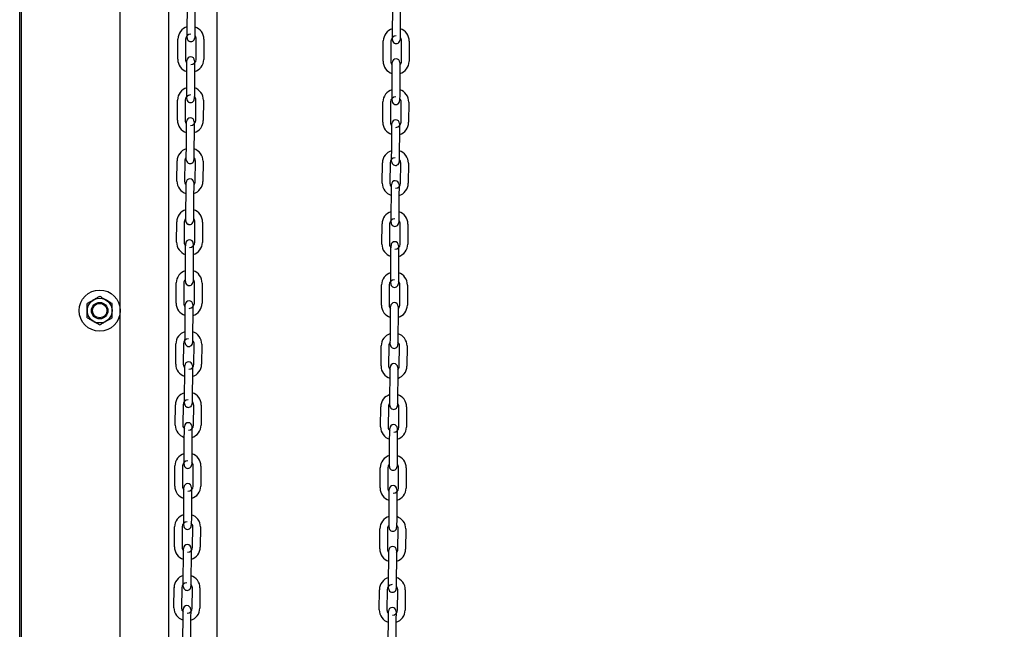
# Model space of a CAD drawing. Header units: inches. Extents: x 170 to 312, y 215 to 248.
# Tile 940 of 981: x 308.559 to 309.578, y 241.378 to 242.008. Entities that reach past the tile are written whole.
import ezdxf

# ---------------------------------------------------------------- set-up
doc = ezdxf.new("R2010")
doc.units = ezdxf.units.IN
doc.header["$LTSCALE"] = 0.25
doc.header["$MEASUREMENT"] = 0
doc.layers.add('ANNOTATIONS', color=1, linetype='Continuous')
doc.layers.add('MOTOR RH', color=7, linetype='Continuous')
doc.styles.add('ARIAL', font='arial.ttf', dxfattribs={"height": 0.09375})
doc.dimstyles.new('STANDARD$0', dxfattribs={"dimtxt": 0.09375, "dimasz": 0.09375, "dimexe": 0.03125, "dimexo": 0.046875, "dimgap": 0.09, "dimtad": 0, "dimtih": 1, "dimtoh": 1, "dimdec": 4, "dimzin": 0, "dimdsep": 46, "dimtxsty": 'ARIAL', "dimcen": 0.09, "dimadec": 0, "dimazin": 0, "dimtfac": 1, "dimtdec": 4, "dimtofl": 0, "dimtmove": 0, "dimatfit": 1, "dimfxl": 1, "dimtolj": 1, "dimtzin": 0, "dimarcsym": 0})

# ---------------------------------------------------------------- blocks, each defined once
blk = doc.blocks.new('*D76')
at = {"layer": 'ANNOTATIONS', "color": 0, "lineweight": -2, "transparency": 16777216}
for p, q in [((308.6062, 244.125), (310.4521, 244.125)), ((310.4209, 244.0313), (310.4209, 242.3317)), ((310.4209, 240.1972), (310.4209, 241.8968)), ((309.6903, 240.1034), (310.4521, 240.1034))]:
    blk.add_line(p, q, dxfattribs=at)
at = {"layer": 'ANNOTATIONS', "color": 0, "transparency": 16777216}
for points in [[(310.4052, 244.0313), (310.4365, 244.0313), (310.4209, 244.125)], [(310.4052, 240.1972), (310.4365, 240.1972), (310.4209, 240.1034)]]:
    blk.add_solid(points, dxfattribs=at)
at = {"layer": 'defpoints', "color": 0, "transparency": 16777216}
for p in [(308.5593, 244.125), (309.6435, 240.1034), (310.4209, 240.1034)]:
    blk.add_point(p, dxfattribs=at)
at = {"layer": 'ANNOTATIONS', "color": 0, "transparency": 16777216, "insert": (310.4209, 242.1142), "char_height": 0.09375, "attachment_point": 5, "style": 'ARIAL'}
blk.add_mtext('\\A1;OPENING\\PHEIGHT', dxfattribs=at)
blk = doc.blocks.new('*D77')
at = {"layer": 'ANNOTATIONS', "color": 0, "lineweight": -2, "transparency": 16777216}
for p, q in [((308.6062, 244.961), (311.1071, 244.961)), ((311.0759, 244.8673), (311.0759, 242.7497)), ((311.0759, 240.1972), (311.0759, 242.3148)), ((310.6107, 240.1034), (311.1071, 240.1034))]:
    blk.add_line(p, q, dxfattribs=at)
at = {"layer": 'ANNOTATIONS', "color": 0, "transparency": 16777216}
for points in [[(311.0602, 244.8673), (311.0915, 244.8673), (311.0759, 244.961)], [(311.0602, 240.1972), (311.0915, 240.1972), (311.0759, 240.1034)]]:
    blk.add_solid(points, dxfattribs=at)
at = {"layer": 'defpoints', "color": 0, "transparency": 16777216}
for p in [(308.5593, 244.961), (310.5638, 240.1034), (311.0759, 240.1034)]:
    blk.add_point(p, dxfattribs=at)
at = {"layer": 'ANNOTATIONS', "color": 0, "transparency": 16777216, "insert": (311.0759, 242.5322), "char_height": 0.09375, "attachment_point": 5, "style": 'ARIAL'}
blk.add_mtext('\\A1;TOTAL\\PHEIGHT', dxfattribs=at)

msp = doc.modelspace()

# ---------------------------------------------------------------- linework, layer by layer
at = {"layer": 'MOTOR RH'}
for p, q in [((308.55928, 240.10342), (308.55928, 245.60178)), ((308.5611, 240.1061), (308.5611, 244.91339)), ((308.6633, 240.1061), (308.6633, 244.91339)), ((308.71333, 244.63662), (308.71333, 240.10342)), ((308.76336, 240.1061), (308.76336, 244.29598)), ((308.73251, 241.99829), (308.73266, 242.01916)), ((308.74053, 242.0191), (308.74038, 241.99824)), ((308.94486, 241.99633), (308.94501, 242.01719)), ((308.95288, 242.01714), (308.95273, 241.99627)), ((308.72284, 241.96687), (308.72298, 241.98773)), ((308.73086, 241.98768), (308.73071, 241.96681)), ((308.74173, 241.96673), (308.74188, 241.9876)), ((308.74975, 241.98754), (308.74961, 241.96668)), ((308.93519, 241.9649), (308.93533, 241.98576)), ((308.94321, 241.98571), (308.94306, 241.96484)), ((308.95408, 241.96476), (308.95423, 241.98563)), ((308.9621, 241.98557), (308.96196, 241.96471)), ((308.73206, 241.9353), (308.73221, 241.95616)), ((308.74008, 241.95611), (308.73994, 241.93524)), ((308.94441, 241.93333), (308.94456, 241.95419)), ((308.95243, 241.95414), (308.95229, 241.93327)), ((308.72239, 241.90387), (308.72254, 241.92473)), ((308.73041, 241.92468), (308.73026, 241.90381)), ((308.74129, 241.90373), (308.74143, 241.9246)), ((308.74931, 241.92454), (308.74916, 241.90368)), ((308.93474, 241.9019), (308.93489, 241.92277)), ((308.94276, 241.92271), (308.94261, 241.90184)), ((308.94435, 241.92408), (308.94435, 241.9241)), ((308.95364, 241.90177), (308.95378, 241.92263)), ((308.96166, 241.92258), (308.96151, 241.90171)), ((308.73162, 241.8723), (308.73176, 241.89316)), ((308.73964, 241.89311), (308.73949, 241.87224)), ((308.94397, 241.87033), (308.94411, 241.8912)), ((308.95199, 241.89114), (308.95184, 241.87027)), ((308.72194, 241.84087), (308.72209, 241.86173)), ((308.72997, 241.86168), (308.72982, 241.84081)), ((308.74084, 241.84074), (308.74099, 241.8616)), ((308.74886, 241.86154), (308.74871, 241.84068)), ((308.93429, 241.8389), (308.93444, 241.85977)), ((308.9439, 241.86108), (308.9439, 241.8611)), ((308.94232, 241.85971), (308.94217, 241.83885)), ((308.95319, 241.83877), (308.95334, 241.85963)), ((308.96121, 241.85958), (308.96106, 241.83871)), ((308.73117, 241.8093), (308.73132, 241.83016)), ((308.73919, 241.83011), (308.73904, 241.80924)), ((308.94352, 241.80733), (308.94367, 241.8282)), ((308.95154, 241.82814), (308.95139, 241.80728)), ((308.7215, 241.77787), (308.72165, 241.79874)), ((308.72952, 241.79868), (308.72937, 241.77781)), ((308.74039, 241.77774), (308.74054, 241.7986)), ((308.74842, 241.79855), (308.74827, 241.77768)), ((308.93385, 241.7759), (308.934, 241.79677)), ((308.94187, 241.79671), (308.94172, 241.77585)), ((308.95274, 241.77577), (308.95289, 241.79663)), ((308.96077, 241.79658), (308.96062, 241.77571)), ((308.73072, 241.7463), (308.73087, 241.76717)), ((308.73875, 241.76711), (308.7386, 241.74624)), ((308.94307, 241.74433), (308.94322, 241.7652)), ((308.95109, 241.76514), (308.95095, 241.74428)), ((308.72105, 241.71487), (308.7212, 241.73574)), ((308.72907, 241.73568), (308.72893, 241.71482)), ((308.73995, 241.71474), (308.7401, 241.7356)), ((308.74797, 241.73555), (308.74782, 241.71468)), ((308.9334, 241.7129), (308.93355, 241.73377)), ((308.94142, 241.73371), (308.94127, 241.71285)), ((308.9523, 241.71277), (308.95245, 241.73364)), ((308.96032, 241.73358), (308.96017, 241.71271)), ((308.73028, 241.6833), (308.73043, 241.70417)), ((308.7383, 241.70411), (308.73815, 241.68325)), ((308.94263, 241.68133), (308.94278, 241.7022)), ((308.95065, 241.70214), (308.9505, 241.68128)), ((308.72061, 241.65187), (308.72075, 241.67274)), ((308.72863, 241.67268), (308.72848, 241.65182)), ((308.73021, 241.67406), (308.73021, 241.67407)), ((308.7395, 241.65174), (308.73965, 241.67261)), ((308.74752, 241.67255), (308.74738, 241.65168)), ((308.93295, 241.64991), (308.9331, 241.67077)), ((308.94098, 241.67072), (308.94083, 241.64985)), ((308.95185, 241.64977), (308.952, 241.67064)), ((308.95987, 241.67058), (308.95973, 241.64972)), ((308.72983, 241.6203), (308.72998, 241.64117)), ((308.73785, 241.64111), (308.73771, 241.62025)), ((308.94218, 241.61834), (308.94233, 241.6392)), ((308.9502, 241.63915), (308.95005, 241.61828)), ((308.72016, 241.58888), (308.72031, 241.60974)), ((308.72818, 241.60969), (308.72803, 241.58882)), ((308.72977, 241.61106), (308.72977, 241.61108)), ((308.73906, 241.58874), (308.7392, 241.60961)), ((308.74708, 241.60955), (308.74693, 241.58869)), ((308.93251, 241.58691), (308.93266, 241.60777)), ((308.94053, 241.60772), (308.94038, 241.58685)), ((308.95141, 241.58677), (308.95155, 241.60764)), ((308.95943, 241.60758), (308.95928, 241.58672)), ((308.72939, 241.55731), (308.72953, 241.57817)), ((308.73741, 241.57811), (308.73726, 241.55725)), ((308.94173, 241.55534), (308.94188, 241.5762)), ((308.94976, 241.57615), (308.94961, 241.55528)), ((308.71971, 241.52588), (308.71986, 241.54674)), ((308.72774, 241.54669), (308.72759, 241.52582)), ((308.73861, 241.52574), (308.73876, 241.54661)), ((308.74663, 241.54655), (308.74648, 241.52569)), ((308.93206, 241.52391), (308.93221, 241.54477)), ((308.94008, 241.54472), (308.93994, 241.52385)), ((308.95096, 241.52378), (308.95111, 241.54464)), ((308.95898, 241.54459), (308.95883, 241.52372)), ((308.72894, 241.49431), (308.72909, 241.51517)), ((308.73696, 241.51512), (308.73681, 241.49425)), ((308.94129, 241.49234), (308.94144, 241.5132)), ((308.94931, 241.51315), (308.94916, 241.49228)), ((308.71927, 241.4629), (308.71942, 241.48374)), ((308.72729, 241.48369), (308.72714, 241.46282)), ((308.73816, 241.46274), (308.73831, 241.48361)), ((308.74619, 241.48355), (308.74604, 241.46269)), ((308.93162, 241.46091), (308.93176, 241.48178)), ((308.93964, 241.48172), (308.93949, 241.46086)), ((308.95051, 241.46078), (308.95066, 241.48164)), ((308.95854, 241.48159), (308.95839, 241.46072)), ((308.72849, 241.43131), (308.72864, 241.45217)), ((308.73652, 241.45212), (308.73637, 241.43125)), ((308.94084, 241.42934), (308.94099, 241.45021)), ((308.94886, 241.45015), (308.94872, 241.42928)), ((308.71882, 241.40001), (308.71897, 241.42086)), ((308.72684, 241.42069), (308.72669, 241.39982)), ((308.73772, 241.39975), (308.73787, 241.42061)), ((308.74574, 241.42056), (308.74559, 241.39969)), ((308.93117, 241.39791), (308.93132, 241.41878)), ((308.93919, 241.41872), (308.93904, 241.39786)), ((308.94078, 241.4201), (308.94078, 241.42011)), ((308.95007, 241.39778), (308.95022, 241.41864)), ((308.95809, 241.41859), (308.95794, 241.39772)), ((308.72805, 241.36831), (308.7282, 241.38918)), ((308.73607, 241.38912), (308.73592, 241.36825)), ((308.9404, 241.36634), (308.94054, 241.38721)), ((308.94842, 241.38715), (308.94827, 241.36629))]:
    msp.add_line(p, q, dxfattribs=at)
at = {"layer": 'MOTOR RH', "flags": 128}
for points in [[(308.73244, 241.98904), (308.73244, 241.98922), (308.73245, 241.98975), (308.73245, 241.9906), (308.73246, 241.99175), (308.73247, 241.99315), (308.73248, 241.99475), (308.7325, 241.99649), (308.73251, 241.99829)], [(308.74038, 241.99824), (308.74037, 241.99643), (308.74036, 241.9947), (308.74035, 241.9931), (308.74034, 241.9917), (308.74033, 241.99055)], [(308.94479, 241.98707), (308.94479, 241.98725), (308.9448, 241.98778), (308.9448, 241.98863), (308.94481, 241.98978), (308.94482, 241.99119), (308.94483, 241.99279), (308.94484, 241.99452), (308.94486, 241.99633)], [(308.95273, 241.99627), (308.95272, 241.99447), (308.95271, 241.99273), (308.95269, 241.99113), (308.95268, 241.98973), (308.95268, 241.98858)], [(308.73434, 241.98565), (308.73485, 241.98539), (308.73635, 241.98508)], [(308.74033, 241.99138), (308.74033, 241.99055), (308.74032, 241.98969), (308.74032, 241.98916), (308.74032, 241.98899)], [(308.95268, 241.98942), (308.95268, 241.98858), (308.95267, 241.98772), (308.95267, 241.9872), (308.95267, 241.98705)], [(308.95267, 241.9872), (308.95267, 241.98702)], [(308.73221, 241.95616), (308.73222, 241.95797), (308.73223, 241.9597), (308.73225, 241.9613), (308.73226, 241.9627), (308.73226, 241.96385)], [(308.73226, 241.96302), (308.73226, 241.96385), (308.73227, 241.96471), (308.73227, 241.96524), (308.73228, 241.96541)], [(308.73227, 241.96524), (308.73228, 241.96541)], [(308.74015, 241.96536), (308.74015, 241.96518), (308.74014, 241.96465), (308.74014, 241.9638), (308.74013, 241.96265), (308.74012, 241.96125), (308.74011, 241.95965), (308.7401, 241.95791), (308.74008, 241.95611)], [(308.94456, 241.95419), (308.94457, 241.956), (308.94458, 241.95773), (308.9446, 241.95933), (308.94461, 241.96074), (308.94461, 241.96189)], [(308.94461, 241.96105), (308.94461, 241.96189), (308.94462, 241.96274), (308.94462, 241.96327), (308.94462, 241.96345)], [(308.95249, 241.96183), (308.95248, 241.96068), (308.95247, 241.95928), (308.95246, 241.95768), (308.95245, 241.95594), (308.95243, 241.95414)], [(308.9525, 241.96339), (308.9525, 241.96321), (308.95249, 241.96269), (308.95249, 241.96183), (308.95248, 241.961)], [(308.732, 241.92604), (308.732, 241.92622), (308.732, 241.92675), (308.73201, 241.9276), (308.73202, 241.92875), (308.73203, 241.93016), (308.73204, 241.93176), (308.73205, 241.93349), (308.73206, 241.9353)], [(308.73994, 241.93524), (308.73992, 241.93343), (308.73991, 241.9317), (308.7399, 241.9301), (308.73989, 241.9287), (308.73988, 241.92755)], [(308.94435, 241.92408), (308.94435, 241.92425), (308.94435, 241.92478), (308.94436, 241.92564), (308.94436, 241.92679), (308.94437, 241.92819), (308.94439, 241.92979), (308.9444, 241.93152), (308.94441, 241.93333)], [(308.95229, 241.93327), (308.95227, 241.93147), (308.95226, 241.92973), (308.95225, 241.92813), (308.95224, 241.92673), (308.95223, 241.92558)], [(308.73389, 241.92265), (308.7344, 241.92239), (308.73591, 241.92208)], [(308.73989, 241.92839), (308.73988, 241.92755), (308.73987, 241.92669), (308.73987, 241.92617), (308.73987, 241.92599)], [(308.95224, 241.92642), (308.95223, 241.92558), (308.95222, 241.92472), (308.95222, 241.9242), (308.95222, 241.92405)], [(308.95222, 241.9242), (308.95222, 241.92402)], [(308.73176, 241.89316), (308.73178, 241.89497), (308.73179, 241.8967), (308.7318, 241.8983), (308.73181, 241.89971), (308.73182, 241.90086)], [(308.73181, 241.90002), (308.73182, 241.90086), (308.73182, 241.90171), (308.73183, 241.90224), (308.73183, 241.90241)], [(308.7397, 241.90236), (308.7397, 241.90218), (308.7397, 241.90165), (308.73969, 241.9008), (308.73968, 241.89965), (308.73967, 241.89825), (308.73966, 241.89665), (308.73965, 241.89491), (308.73964, 241.89311)], [(308.94411, 241.8912), (308.94413, 241.893), (308.94414, 241.89474), (308.94415, 241.89634), (308.94416, 241.89774), (308.94417, 241.89889)], [(308.94416, 241.89806), (308.94417, 241.89889), (308.94417, 241.89974), (308.94418, 241.90027), (308.94418, 241.90045)], [(308.95205, 241.90039), (308.95205, 241.90021), (308.95205, 241.89969), (308.95204, 241.89883), (308.95203, 241.89768), (308.95202, 241.89628), (308.95201, 241.89468), (308.952, 241.89294), (308.95199, 241.89114)], [(308.73156, 241.8646), (308.73157, 241.86576), (308.73158, 241.86716), (308.73159, 241.86876), (308.7316, 241.87049), (308.73162, 241.8723)], [(308.73949, 241.87224), (308.73948, 241.87044), (308.73946, 241.8687), (308.73945, 241.8671), (308.73944, 241.8657), (308.73943, 241.86455)], [(308.9439, 241.86108), (308.9439, 241.86126), (308.9439, 241.86178), (308.94391, 241.86264), (308.94392, 241.86379), (308.94393, 241.86519), (308.94394, 241.86679), (308.94395, 241.86852), (308.94397, 241.87033)], [(308.95184, 241.87027), (308.95183, 241.86847), (308.95181, 241.86673), (308.9518, 241.86513), (308.95179, 241.86373), (308.95178, 241.86258)], [(308.73155, 241.86305), (308.73155, 241.86322), (308.73155, 241.86375), (308.73156, 241.8646), (308.73157, 241.86544)], [(308.73155, 241.86305), (308.73155, 241.86322)], [(308.73944, 241.86539), (308.73943, 241.86455), (308.73943, 241.86369), (308.73943, 241.86317), (308.73942, 241.86302)], [(308.73943, 241.86317), (308.73942, 241.86299)], [(308.95179, 241.86342), (308.95178, 241.86258), (308.95178, 241.86173), (308.95177, 241.8612), (308.95177, 241.86106)], [(308.95177, 241.8612), (308.95177, 241.86102)], [(308.73345, 241.85965), (308.73395, 241.85939), (308.73546, 241.85908)], [(308.73137, 241.83703), (308.73137, 241.83786), (308.73138, 241.83871), (308.73138, 241.83924), (308.73138, 241.83941)], [(308.73138, 241.83924), (308.73138, 241.83942)], [(308.73926, 241.83936), (308.73926, 241.83918), (308.73925, 241.83866), (308.73925, 241.8378), (308.73924, 241.83697)], [(308.73132, 241.83016), (308.73133, 241.83197), (308.73134, 241.83371), (308.73135, 241.8353), (308.73136, 241.83671), (308.73137, 241.83786)], [(308.73925, 241.8378), (308.73924, 241.83665), (308.73923, 241.83525), (308.73922, 241.83365), (308.7392, 241.83191), (308.73919, 241.83011)], [(308.94367, 241.8282), (308.94368, 241.83), (308.94369, 241.83174), (308.9437, 241.83334), (308.94371, 241.83474), (308.94372, 241.83589)], [(308.94372, 241.83506), (308.94372, 241.83589), (308.94373, 241.83674), (308.94373, 241.83727), (308.94373, 241.83745)], [(308.95161, 241.83739), (308.95161, 241.83721), (308.9516, 241.83669), (308.9516, 241.83583), (308.95159, 241.83468), (308.95158, 241.83328), (308.95157, 241.83168), (308.95155, 241.82995), (308.95154, 241.82814)], [(308.73112, 241.80161), (308.73112, 241.80276), (308.73113, 241.80416), (308.73114, 241.80576), (308.73116, 241.80749), (308.73117, 241.8093)], [(308.73904, 241.80924), (308.73903, 241.80744), (308.73902, 241.8057), (308.73901, 241.8041), (308.739, 241.8027), (308.73899, 241.80155)], [(308.7311, 241.80005), (308.73111, 241.80022), (308.73111, 241.80075), (308.73112, 241.80161), (308.73112, 241.80245)], [(308.73899, 241.80239), (308.73899, 241.80155), (308.73898, 241.8007), (308.73898, 241.80017), (308.73898, 241.8)], [(308.73898, 241.80017), (308.73898, 241.79999)], [(308.94345, 241.79808), (308.94345, 241.79826), (308.94346, 241.79878), (308.94346, 241.79964), (308.94347, 241.80079), (308.94348, 241.80219), (308.94349, 241.80379), (308.94351, 241.80553), (308.94352, 241.80733)], [(308.95134, 241.80042), (308.95134, 241.79958), (308.95133, 241.79873), (308.95133, 241.7982), (308.95133, 241.79802)], [(308.95139, 241.80728), (308.95138, 241.80547), (308.95137, 241.80373), (308.95136, 241.80214), (308.95135, 241.80073), (308.95134, 241.79958)], [(308.733, 241.79665), (308.73351, 241.79639), (308.73501, 241.79608)], [(308.73087, 241.76717), (308.73088, 241.76897), (308.7309, 241.77071), (308.73091, 241.77231), (308.73092, 241.77371), (308.73093, 241.77486)], [(308.73092, 241.77403), (308.73093, 241.77486), (308.73093, 241.77571), (308.73094, 241.77624), (308.73094, 241.77641)], [(308.73094, 241.77624), (308.73094, 241.77642)], [(308.73881, 241.77636), (308.73881, 241.77618), (308.73881, 241.77566), (308.7388, 241.7748), (308.73879, 241.77365), (308.73878, 241.77225), (308.73877, 241.77065), (308.73876, 241.76892), (308.73875, 241.76711)], [(308.94322, 241.7652), (308.94323, 241.767), (308.94325, 241.76874), (308.94326, 241.77034), (308.94327, 241.77174), (308.94328, 241.77289)], [(308.94327, 241.77206), (308.94328, 241.77289), (308.94328, 241.77375), (308.94329, 241.77427), (308.94329, 241.77445)], [(308.95116, 241.77439), (308.95116, 241.77422), (308.95116, 241.77369), (308.95115, 241.77283), (308.95114, 241.77168), (308.95113, 241.77028), (308.95112, 241.76868), (308.95111, 241.76695), (308.95109, 241.76514)], [(308.73066, 241.73706), (308.73066, 241.73723), (308.73066, 241.73775), (308.73067, 241.73861), (308.73067, 241.73945)], [(308.73067, 241.73861), (308.73068, 241.73976), (308.73069, 241.74116), (308.7307, 241.74276), (308.73071, 241.7445), (308.73072, 241.7463)], [(308.73855, 241.73939), (308.73854, 241.73855), (308.73854, 241.7377), (308.73853, 241.73717), (308.73853, 241.73699)], [(308.7386, 241.74624), (308.73858, 241.74444), (308.73857, 241.7427), (308.73856, 241.7411), (308.73855, 241.7397), (308.73854, 241.73855)], [(308.94301, 241.73508), (308.94301, 241.73526), (308.94301, 241.73579), (308.94302, 241.73664), (308.94303, 241.73779), (308.94304, 241.73919), (308.94305, 241.74079), (308.94306, 241.74253), (308.94307, 241.74433)], [(308.95095, 241.74428), (308.95093, 241.74247), (308.95092, 241.74074), (308.95091, 241.73914), (308.9509, 241.73773), (308.95089, 241.73658)], [(308.73066, 241.73705), (308.73066, 241.73723)], [(308.73256, 241.73365), (308.73306, 241.73339), (308.73457, 241.73308)], [(308.9509, 241.73742), (308.95089, 241.73658), (308.95089, 241.73573), (308.95088, 241.7352), (308.95088, 241.73506)], [(308.95088, 241.7352), (308.95088, 241.73503)], [(308.73043, 241.70417), (308.73044, 241.70597), (308.73045, 241.70771), (308.73046, 241.70931), (308.73047, 241.71071), (308.73048, 241.71186)], [(308.73047, 241.71103), (308.73048, 241.71186), (308.73049, 241.71272), (308.73049, 241.71324), (308.73049, 241.71341)], [(308.73049, 241.71324), (308.73049, 241.71342)], [(308.73836, 241.71336), (308.73836, 241.71319), (308.73836, 241.71266), (308.73835, 241.7118), (308.73835, 241.71065), (308.73834, 241.70925), (308.73832, 241.70765), (308.73831, 241.70592), (308.7383, 241.70411)], [(308.94278, 241.7022), (308.94279, 241.704), (308.9428, 241.70574), (308.94281, 241.70734), (308.94282, 241.70874), (308.94283, 241.70989)], [(308.94282, 241.70906), (308.94283, 241.70989), (308.94284, 241.71075), (308.94284, 241.71127), (308.94284, 241.71145)], [(308.9507, 241.70984), (308.9507, 241.70869), (308.95069, 241.70728), (308.95067, 241.70568), (308.95066, 241.70395), (308.95065, 241.70214)], [(308.95071, 241.7114), (308.95071, 241.71122), (308.95071, 241.71069), (308.9507, 241.70984), (308.9507, 241.70901)], [(308.73021, 241.67405), (308.73021, 241.67423), (308.73022, 241.67475), (308.73022, 241.67561), (308.73023, 241.67676), (308.73024, 241.67816), (308.73025, 241.67976), (308.73026, 241.6815), (308.73028, 241.6833)], [(308.73815, 241.68325), (308.73814, 241.68144), (308.73813, 241.67971), (308.73811, 241.67811), (308.7381, 241.6767), (308.7381, 241.67555)], [(308.94257, 241.67364), (308.94258, 241.67479), (308.94259, 241.67619), (308.9426, 241.67779), (308.94261, 241.67953), (308.94263, 241.68133)], [(308.9505, 241.68128), (308.95049, 241.67947), (308.95048, 241.67774), (308.95046, 241.67614), (308.95045, 241.67474), (308.95045, 241.67359)], [(308.73211, 241.67065), (308.73262, 241.6704), (308.73412, 241.67009)], [(308.7381, 241.67639), (308.7381, 241.67555), (308.73809, 241.6747), (308.73809, 241.67417), (308.73809, 241.67403)], [(308.73809, 241.67417), (308.73809, 241.67399)], [(308.94256, 241.67209), (308.94256, 241.67226), (308.94257, 241.67279), (308.94257, 241.67364), (308.94258, 241.67448)], [(308.94256, 241.67208), (308.94256, 241.67226)], [(308.95045, 241.67443), (308.95045, 241.67359), (308.95044, 241.67273), (308.95044, 241.6722), (308.95044, 241.67203)], [(308.72998, 241.64117), (308.72999, 241.64297), (308.73, 241.64471), (308.73002, 241.64631), (308.73003, 241.64771), (308.73003, 241.64886)], [(308.73003, 241.64803), (308.73003, 241.64886), (308.73004, 241.64972), (308.73004, 241.65024), (308.73005, 241.65041)], [(308.73004, 241.65024), (308.73005, 241.65042)], [(308.73792, 241.65037), (308.73792, 241.65019), (308.73791, 241.64966), (308.73791, 241.64881), (308.7379, 241.64766), (308.73789, 241.64625), (308.73788, 241.64465), (308.73787, 241.64292), (308.73785, 241.64111)], [(308.94233, 241.6392), (308.94234, 241.64101), (308.94235, 241.64274), (308.94237, 241.64434), (308.94238, 241.64574), (308.94238, 241.64689)], [(308.94238, 241.64606), (308.94238, 241.64689), (308.94239, 241.64775), (308.94239, 241.64828), (308.94239, 241.64845)], [(308.94239, 241.64828), (308.94239, 241.64845)], [(308.95026, 241.64684), (308.95025, 241.64569), (308.95024, 241.64429), (308.95023, 241.64269), (308.95022, 241.64095), (308.9502, 241.63915)], [(308.95027, 241.6484), (308.95027, 241.64822), (308.95026, 241.64769), (308.95026, 241.64684), (308.95025, 241.64601)], [(308.72977, 241.61105), (308.72977, 241.61123), (308.72977, 241.61176), (308.72978, 241.61261), (308.72978, 241.61376), (308.72979, 241.61516), (308.72981, 241.61676), (308.72982, 241.6185), (308.72983, 241.6203)], [(308.73771, 241.62025), (308.73769, 241.61844), (308.73768, 241.61671), (308.73767, 241.61511), (308.73766, 241.61371), (308.73765, 241.61256)], [(308.94213, 241.61064), (308.94213, 241.61179), (308.94214, 241.6132), (308.94216, 241.6148), (308.94217, 241.61653), (308.94218, 241.61834)], [(308.95005, 241.61828), (308.95004, 241.61648), (308.95003, 241.61474), (308.95002, 241.61314), (308.95001, 241.61174), (308.95, 241.61059)], [(308.73166, 241.60766), (308.73217, 241.6074), (308.73367, 241.60709)], [(308.73766, 241.61339), (308.73765, 241.61256), (308.73764, 241.6117), (308.73764, 241.61117), (308.73764, 241.61103)], [(308.73764, 241.61117), (308.73764, 241.611)], [(308.94212, 241.60908), (308.94212, 241.60926), (308.94212, 241.60979), (308.94213, 241.61064), (308.94213, 241.61148)], [(308.95001, 241.61143), (308.95, 241.61059), (308.94999, 241.60973), (308.94999, 241.60921), (308.94999, 241.60906)], [(308.94999, 241.60921), (308.94999, 241.60903)], [(308.72953, 241.57817), (308.72955, 241.57998), (308.72956, 241.58171), (308.72957, 241.58331), (308.72958, 241.58471), (308.72959, 241.58586)], [(308.72958, 241.58503), (308.72959, 241.58586), (308.72959, 241.58672), (308.7296, 241.58724), (308.7296, 241.58741)], [(308.7296, 241.58724), (308.7296, 241.58742)], [(308.73747, 241.58737), (308.73747, 241.58719), (308.73747, 241.58666), (308.73746, 241.58581), (308.73745, 241.58466), (308.73744, 241.58326), (308.73743, 241.58166), (308.73742, 241.57992), (308.73741, 241.57811)], [(308.94193, 241.58306), (308.94194, 241.5839), (308.94194, 241.58475), (308.94195, 241.58528), (308.94195, 241.58545)], [(308.94982, 241.5854), (308.94982, 241.58522), (308.94982, 241.58469), (308.94981, 241.58384), (308.9498, 241.58269), (308.94979, 241.58129), (308.94978, 241.57969), (308.94977, 241.57795), (308.94976, 241.57615)], [(308.94188, 241.5762), (308.9419, 241.57801), (308.94191, 241.57974), (308.94192, 241.58134), (308.94193, 241.58275), (308.94194, 241.5839)], [(308.72932, 241.54805), (308.72932, 241.54823), (308.72932, 241.54876), (308.72933, 241.54961), (308.72934, 241.55076), (308.72935, 241.55217), (308.72936, 241.55376), (308.72937, 241.5555), (308.72939, 241.55731)], [(308.73726, 241.55725), (308.73725, 241.55544), (308.73723, 241.55371), (308.73722, 241.55211), (308.73721, 241.55071), (308.7372, 241.54956)], [(308.94168, 241.54765), (308.94169, 241.5488), (308.9417, 241.5502), (308.94171, 241.5518), (308.94172, 241.55353), (308.94173, 241.55534)], [(308.94961, 241.55528), (308.9496, 241.55348), (308.94958, 241.55174), (308.94957, 241.55014), (308.94956, 241.54874), (308.94955, 241.54759)], [(308.73122, 241.54466), (308.73172, 241.5444), (308.73323, 241.54409)], [(308.73721, 241.5504), (308.7372, 241.54956), (308.7372, 241.5487), (308.73719, 241.54818), (308.73719, 241.548)], [(308.94167, 241.54609), (308.94167, 241.54626), (308.94167, 241.54679), (308.94168, 241.54765), (308.94169, 241.54848)], [(308.94167, 241.54609), (308.94167, 241.54626)], [(308.94956, 241.54843), (308.94955, 241.54759), (308.94955, 241.54673), (308.94954, 241.54621), (308.94954, 241.54603)], [(308.72914, 241.52203), (308.72914, 241.52287), (308.72915, 241.52372), (308.72915, 241.52425), (308.72915, 241.52442)], [(308.72915, 241.52425), (308.72915, 241.52442)], [(308.73703, 241.52437), (308.73703, 241.52419), (308.73702, 241.52366), (308.73702, 241.52281), (308.73701, 241.52166), (308.737, 241.52026), (308.73699, 241.51866), (308.73697, 241.51692), (308.73696, 241.51512)], [(308.72909, 241.51517), (308.7291, 241.51698), (308.72911, 241.51871), (308.72912, 241.52031), (308.72913, 241.52171), (308.72914, 241.52287)], [(308.94144, 241.5132), (308.94145, 241.51501), (308.94146, 241.51675), (308.94147, 241.51834), (308.94148, 241.51975), (308.94149, 241.5209)], [(308.94149, 241.52007), (308.94149, 241.5209), (308.9415, 241.52175), (308.9415, 241.52228), (308.9415, 241.52245)], [(308.9415, 241.52228), (308.9415, 241.52246)], [(308.94938, 241.5224), (308.94938, 241.52222), (308.94937, 241.5217), (308.94937, 241.52084), (308.94936, 241.51969), (308.94935, 241.51829), (308.94934, 241.51669), (308.94932, 241.51495), (308.94931, 241.51315)], [(308.72887, 241.48506), (308.72887, 241.48523), (308.72888, 241.48576), (308.72888, 241.48661), (308.72889, 241.48776), (308.7289, 241.48917), (308.72891, 241.49077), (308.72893, 241.4925), (308.72894, 241.49431)], [(308.73681, 241.49425), (308.7368, 241.49245), (308.73679, 241.49071), (308.73678, 241.48911), (308.73677, 241.48771), (308.73676, 241.48656)], [(308.73676, 241.4874), (308.73676, 241.48656), (308.73675, 241.4857), (308.73675, 241.48518), (308.73675, 241.485)], [(308.94122, 241.48309), (308.94122, 241.48326), (308.94123, 241.48379), (308.94123, 241.48465), (308.94124, 241.48549)], [(308.94122, 241.48309), (308.94122, 241.48326)], [(308.94123, 241.48379), (308.94123, 241.48465), (308.94124, 241.4858), (308.94125, 241.4872), (308.94126, 241.4888), (308.94128, 241.49053), (308.94129, 241.49234)], [(308.94911, 241.48543), (308.94911, 241.48459), (308.9491, 241.48374), (308.9491, 241.48321), (308.9491, 241.48303)], [(308.94916, 241.49228), (308.94915, 241.49048), (308.94914, 241.48874), (308.94913, 241.48714), (308.94912, 241.48574), (308.94911, 241.48459)], [(308.73077, 241.48166), (308.73128, 241.4814), (308.73278, 241.48109)], [(308.72864, 241.45217), (308.72865, 241.45398), (308.72867, 241.45571), (308.72868, 241.45731), (308.72869, 241.45872), (308.7287, 241.45987)], [(308.72869, 241.45903), (308.7287, 241.45987), (308.7287, 241.46072), (308.72871, 241.46125), (308.72871, 241.46142)], [(308.72871, 241.46125), (308.72871, 241.46143)], [(308.73658, 241.46137), (308.73658, 241.46119), (308.73658, 241.46067), (308.73657, 241.45981), (308.73656, 241.45866), (308.73655, 241.45726), (308.73654, 241.45566), (308.73653, 241.45392), (308.73652, 241.45212)], [(308.94099, 241.45021), (308.941, 241.45201), (308.94102, 241.45375), (308.94103, 241.45535), (308.94104, 241.45675), (308.94105, 241.4579)], [(308.94104, 241.45707), (308.94105, 241.4579), (308.94105, 241.45875), (308.94106, 241.45928), (308.94106, 241.45946)], [(308.94892, 241.45784), (308.94891, 241.45669), (308.9489, 241.45529), (308.94889, 241.45369), (308.94888, 241.45196), (308.94886, 241.45015)], [(308.94893, 241.4594), (308.94893, 241.45922), (308.94893, 241.4587), (308.94892, 241.45784), (308.94891, 241.45701)], [(308.72843, 241.42206), (308.72843, 241.42223), (308.72843, 241.42276), (308.72844, 241.42362), (308.72845, 241.42477), (308.72846, 241.42617), (308.72847, 241.42777), (308.72848, 241.4295), (308.72849, 241.43131)], [(308.73632, 241.4244), (308.73631, 241.42356), (308.73631, 241.42271), (308.7363, 241.42218), (308.7363, 241.42204)], [(308.7363, 241.42218), (308.7363, 241.422)], [(308.73637, 241.43125), (308.73635, 241.42945), (308.73634, 241.42771), (308.73633, 241.42611), (308.73632, 241.42471), (308.73631, 241.42356)], [(308.94078, 241.42009), (308.94078, 241.42027), (308.94078, 241.42079), (308.94079, 241.42165), (308.9408, 241.4228), (308.94081, 241.4242), (308.94082, 241.4258), (308.94083, 241.42754), (308.94084, 241.42934)], [(308.94867, 241.42243), (308.94866, 241.42159), (308.94866, 241.42074), (308.94865, 241.42021), (308.94865, 241.42007)], [(308.94872, 241.42928), (308.9487, 241.42748), (308.94869, 241.42574), (308.94868, 241.42414), (308.94867, 241.42274), (308.94866, 241.42159)], [(308.73033, 241.41866), (308.73083, 241.4184), (308.73234, 241.41809)], [(308.94865, 241.42021), (308.94865, 241.42003)], [(308.7282, 241.38918), (308.72821, 241.39098), (308.72822, 241.39272), (308.72823, 241.39432), (308.72824, 241.39572), (308.72825, 241.39687)], [(308.72824, 241.39604), (308.72825, 241.39687), (308.72826, 241.39772), (308.72826, 241.39825), (308.72826, 241.39843)], [(308.73613, 241.39837), (308.73613, 241.39819), (308.73613, 241.39767), (308.73612, 241.39681), (308.73612, 241.39566), (308.73611, 241.39426), (308.73609, 241.39266), (308.73608, 241.39092), (308.73607, 241.38912)], [(308.94054, 241.38721), (308.94056, 241.38901), (308.94057, 241.39075), (308.94058, 241.39235), (308.94059, 241.39375), (308.9406, 241.3949)], [(308.94059, 241.39407), (308.9406, 241.3949), (308.94061, 241.39576), (308.94061, 241.39628), (308.94061, 241.39646)], [(308.94848, 241.3964), (308.94848, 241.39623), (308.94848, 241.3957), (308.94847, 241.39484), (308.94846, 241.39369), (308.94846, 241.39229), (308.94844, 241.39069), (308.94843, 241.38896), (308.94842, 241.38715)]]:
    msp.add_lwpolyline(points, dxfattribs=at)
at = {"layer": 'MOTOR RH'}
for radius in [0.02129, 0.01277, 0.00852, 0.0075]:
    msp.add_circle((308.64201, 241.70711), radius, dxfattribs=at)
for centre, radius, start, end in [((308.73617, 241.98764), 0.01319, 106.06756, 179.59345), ((308.73617, 241.98764), 0.00531, 89.59345, 179.59345), ((308.73657, 241.98764), 0.01319, 359.59345, 73.11934), ((308.94852, 241.98567), 0.01319, 106.06756, 179.59345), ((308.94892, 241.98567), 0.01319, 359.59345, 73.11934), ((308.73638, 241.98901), 0.00394, 179.59345, 359.59347), ((308.73657, 241.98764), 0.00531, 359.59345, 44.86817), ((308.94852, 241.98567), 0.00531, 89.59345, 179.59345), ((308.94873, 241.98705), 0.00394, 179.59345, 359.59347), ((308.94892, 241.98567), 0.00531, 359.59345, 44.86854), ((308.73602, 241.96677), 0.01319, 179.59345, 253.12364), ((308.73602, 241.96677), 0.00531, 179.59345, 224.88348), ((308.73621, 241.96539), 0.00394, 359.59345, 179.59343), ((308.73642, 241.96677), 0.00531, 269.59345, 359.59345), ((308.73642, 241.96677), 0.01319, 286.07186, 359.59345), ((308.94837, 241.9648), 0.01319, 179.59345, 253.12364), ((308.94837, 241.9648), 0.00531, 179.59345, 224.88293), ((308.94856, 241.96342), 0.00394, 359.59345, 179.59343), ((308.94877, 241.9648), 0.01319, 286.07186, 359.59345), ((308.94877, 241.9648), 0.00531, 314.33302, 359.59345), ((308.73573, 241.92464), 0.01319, 106.06756, 179.59345), ((308.73612, 241.92464), 0.01319, 359.59345, 73.11934), ((308.94808, 241.92267), 0.01319, 106.06756, 179.59345), ((308.94847, 241.92267), 0.01319, 359.59345, 73.11934), ((308.73573, 241.92464), 0.00531, 89.59345, 179.59345), ((308.73593, 241.92602), 0.00394, 179.59345, 359.59347), ((308.73612, 241.92464), 0.00531, 359.59345, 44.86833), ((308.94808, 241.92267), 0.00531, 89.59345, 179.59345), ((308.94828, 241.92405), 0.00394, 179.59345, 359.59347), ((308.94847, 241.92267), 0.00531, 359.59345, 44.86854), ((308.73558, 241.90377), 0.01319, 179.59345, 253.12364), ((308.73558, 241.90377), 0.00531, 179.59345, 224.88348), ((308.73577, 241.90239), 0.00394, 359.59345, 179.59343), ((308.73597, 241.90377), 0.00531, 269.59345, 359.59345), ((308.73597, 241.90377), 0.01319, 286.07186, 359.59345), ((308.94793, 241.90181), 0.01319, 179.59345, 253.12364), ((308.94793, 241.90181), 0.00531, 179.59345, 224.88293), ((308.94812, 241.90042), 0.00394, 359.59345, 179.59343), ((308.94832, 241.9018), 0.00531, 269.59345, 359.59345), ((308.94832, 241.9018), 0.01319, 286.07186, 359.59345), ((308.73528, 241.86164), 0.01319, 106.06756, 179.59345), ((308.73567, 241.86164), 0.01319, 359.59345, 73.11934), ((308.94763, 241.85967), 0.01319, 106.06756, 179.59345), ((308.94802, 241.85967), 0.01319, 359.59345, 73.11934), ((308.73528, 241.86164), 0.00531, 134.31779, 179.59345), ((308.73549, 241.86302), 0.00394, 179.59345, 359.59347), ((308.73567, 241.86164), 0.00531, 359.59345, 44.86824), ((308.94763, 241.85967), 0.00531, 89.59345, 179.59345), ((308.94784, 241.86105), 0.00394, 179.59345, 359.59347), ((308.94802, 241.85967), 0.00531, 359.59345, 44.86831), ((308.73513, 241.84078), 0.01319, 179.59345, 253.12364), ((308.73513, 241.84078), 0.00531, 179.59345, 224.8828), ((308.73532, 241.83939), 0.00394, 359.59345, 179.59343), ((308.73553, 241.84077), 0.01319, 286.07186, 359.59345), ((308.73553, 241.84077), 0.00531, 314.33308, 359.59345), ((308.94767, 241.83742), 0.00394, 359.59345, 179.59343), ((308.94748, 241.83881), 0.01319, 179.59345, 253.12364), ((308.94748, 241.83881), 0.00531, 179.59345, 224.88293), ((308.94788, 241.8388), 0.00531, 269.59345, 359.59345), ((308.94788, 241.8388), 0.01319, 286.07186, 359.59345), ((308.73483, 241.79864), 0.01319, 106.06756, 179.59345), ((308.73523, 241.79864), 0.01319, 359.59345, 73.11934), ((308.94718, 241.79667), 0.01319, 106.06756, 179.59345), ((308.94758, 241.79667), 0.01319, 359.59345, 73.11934), ((308.73483, 241.79864), 0.00531, 134.31809, 179.59345), ((308.73504, 241.80002), 0.00394, 179.59345, 359.59347), ((308.73523, 241.79864), 0.00531, 359.59345, 44.86872), ((308.94718, 241.79667), 0.00531, 89.59345, 179.59345), ((308.94758, 241.79667), 0.00531, 359.59345, 44.86854), ((308.94739, 241.79805), 0.00394, 179.59345, 359.59347), ((308.73487, 241.77639), 0.00394, 359.59345, 179.59343), ((308.94722, 241.77442), 0.00394, 359.59345, 179.59343), ((308.73469, 241.77778), 0.01319, 179.59345, 253.12364), ((308.73469, 241.77778), 0.00531, 179.59345, 224.88293), ((308.73508, 241.77777), 0.00531, 269.59345, 359.59345), ((308.73508, 241.77777), 0.01319, 286.07186, 359.59345), ((308.94704, 241.77581), 0.01319, 179.59345, 253.12364), ((308.94704, 241.77581), 0.00531, 179.59345, 224.88293), ((308.94743, 241.77581), 0.00531, 269.59345, 359.59345), ((308.94743, 241.77581), 0.01319, 286.07186, 359.59345), ((308.73439, 241.73564), 0.01319, 106.06756, 179.59345), ((308.73478, 241.73564), 0.01319, 359.59345, 73.11934), ((308.73439, 241.73564), 0.00531, 134.31795, 179.59345), ((308.73478, 241.73564), 0.00531, 359.59345, 44.86821), ((308.94674, 241.73368), 0.01319, 106.06756, 179.59345), ((308.94674, 241.73368), 0.00531, 89.59345, 179.59345), ((308.94713, 241.73367), 0.01319, 359.59345, 73.11934), ((308.73459, 241.73702), 0.00394, 179.59345, 359.59347), ((308.94694, 241.73505), 0.00394, 179.59345, 359.59347), ((308.94713, 241.73367), 0.00531, 359.59345, 44.86854), ((308.73443, 241.71339), 0.00394, 359.59345, 179.59343), ((308.73424, 241.71478), 0.01319, 179.59345, 253.12364), ((308.73424, 241.71478), 0.00531, 179.59345, 224.88343), ((308.73463, 241.71478), 0.00531, 269.59345, 359.59345), ((308.73463, 241.71478), 0.01319, 286.07186, 359.59345), ((308.94659, 241.71281), 0.01319, 179.59345, 253.12364), ((308.94659, 241.71281), 0.00531, 179.59345, 224.88293), ((308.94678, 241.71142), 0.00394, 359.59345, 179.59343), ((308.94698, 241.71281), 0.01319, 286.07186, 359.59345), ((308.94698, 241.71281), 0.00531, 314.33326, 359.59345), ((308.73394, 241.67265), 0.01319, 106.06756, 179.59345), ((308.73394, 241.67265), 0.00531, 89.59345, 179.59345), ((308.73434, 241.67264), 0.01319, 359.59345, 73.11934), ((308.94629, 241.67068), 0.01319, 106.06756, 179.59345), ((308.94669, 241.67068), 0.01319, 359.59345, 73.11934), ((308.73415, 241.67402), 0.00394, 179.59345, 359.59347), ((308.73434, 241.67264), 0.00531, 359.59345, 44.86854), ((308.94629, 241.67068), 0.00531, 134.31796, 179.59345), ((308.9465, 241.67205), 0.00394, 179.59345, 359.59347), ((308.94669, 241.67068), 0.00531, 359.59345, 44.86837), ((308.73379, 241.65178), 0.01319, 179.59345, 253.12364), ((308.73379, 241.65178), 0.00531, 179.59345, 224.88332), ((308.73398, 241.65039), 0.00394, 359.59345, 179.59343), ((308.73419, 241.65178), 0.00531, 269.59345, 359.59345), ((308.73419, 241.65178), 0.01319, 286.07186, 359.59345), ((308.94614, 241.64981), 0.01319, 179.59345, 253.12364), ((308.94614, 241.64981), 0.00531, 179.59345, 224.88293), ((308.94633, 241.64843), 0.00394, 359.59345, 179.59343), ((308.94654, 241.64981), 0.01319, 286.07186, 359.59345), ((308.94654, 241.64981), 0.00531, 314.33295, 359.59345), ((308.7335, 241.60965), 0.01319, 106.06756, 179.59345), ((308.73389, 241.60964), 0.01319, 359.59345, 73.11934), ((308.94585, 241.60768), 0.01319, 106.06756, 179.59345), ((308.94624, 241.60768), 0.01319, 359.59345, 73.11934), ((308.7335, 241.60965), 0.00531, 89.59345, 179.59345), ((308.7337, 241.61102), 0.00394, 179.59345, 359.59347), ((308.73389, 241.60964), 0.00531, 359.59345, 44.86854), ((308.94585, 241.60768), 0.00531, 134.31812, 179.59345), ((308.94605, 241.60906), 0.00394, 179.59345, 359.59347), ((308.94624, 241.60768), 0.00531, 359.59345, 44.86854), ((308.73335, 241.58878), 0.01319, 179.59345, 253.12364), ((308.73335, 241.58878), 0.00531, 179.59345, 224.88354), ((308.73354, 241.58739), 0.00394, 359.59345, 179.59343), ((308.73374, 241.58878), 0.00531, 269.59345, 359.59345), ((308.73374, 241.58878), 0.01319, 286.07186, 359.59345), ((308.9457, 241.58681), 0.01319, 179.59345, 253.12364), ((308.9457, 241.58681), 0.00531, 179.59345, 224.88293), ((308.94589, 241.58543), 0.00394, 359.59345, 179.59343), ((308.94609, 241.58681), 0.00531, 269.59345, 359.59345), ((308.94609, 241.58681), 0.01319, 286.07186, 359.59345), ((308.73305, 241.54665), 0.01319, 106.06756, 179.59345), ((308.73344, 241.54665), 0.01319, 359.59345, 73.11934), ((308.9454, 241.54468), 0.01319, 106.06756, 179.59345), ((308.94579, 241.54468), 0.01319, 359.59345, 73.11934), ((308.73305, 241.54665), 0.00531, 89.59345, 179.59345), ((308.73326, 241.54803), 0.00394, 179.59345, 359.59347), ((308.73344, 241.54665), 0.00531, 359.59345, 44.86854), ((308.9454, 241.54468), 0.00531, 134.31777, 179.59345), ((308.94561, 241.54606), 0.00394, 179.59345, 359.59347), ((308.94579, 241.54468), 0.00531, 359.59345, 44.86818), ((308.7329, 241.52578), 0.01319, 179.59345, 253.12364), ((308.7329, 241.52578), 0.00531, 179.59345, 224.8832), ((308.73309, 241.5244), 0.00394, 359.59345, 179.59343), ((308.7333, 241.52578), 0.00531, 269.59345, 359.59345), ((308.7333, 241.52578), 0.01319, 286.07186, 359.59345), ((308.94525, 241.52382), 0.01319, 179.59345, 253.12364), ((308.94525, 241.52382), 0.00531, 179.59345, 224.88293), ((308.94544, 241.52243), 0.00394, 359.59345, 179.59343), ((308.94565, 241.52381), 0.00531, 269.59345, 359.59345), ((308.94565, 241.52381), 0.01319, 286.07186, 359.59345), ((308.7326, 241.48365), 0.01319, 106.06756, 179.59345), ((308.733, 241.48365), 0.01319, 359.59345, 73.11934), ((308.94495, 241.48168), 0.01319, 106.06756, 179.59345), ((308.94535, 241.48168), 0.01319, 359.59345, 73.11934), ((308.7326, 241.48365), 0.00531, 89.59345, 179.59345), ((308.73281, 241.48503), 0.00394, 179.59345, 359.59347), ((308.733, 241.48365), 0.00531, 359.59345, 44.86835), ((308.94495, 241.48168), 0.00531, 134.31819, 179.59345), ((308.94516, 241.48306), 0.00394, 179.59345, 359.59347), ((308.94535, 241.48168), 0.00531, 359.59345, 44.86814), ((308.73246, 241.4629), 0.01319, 179.59345, 253.12364), ((308.73246, 241.46279), 0.00531, 179.59345, 224.88327), ((308.73264, 241.4614), 0.00394, 359.59345, 179.59343), ((308.73285, 241.46278), 0.00531, 269.59345, 359.59345), ((308.73285, 241.46278), 0.01319, 286.07186, 359.59345), ((308.94499, 241.45943), 0.00394, 359.59345, 179.59343), ((308.94481, 241.46082), 0.01319, 179.59345, 253.12364), ((308.94481, 241.46082), 0.00531, 179.59345, 224.88293), ((308.9452, 241.46081), 0.01319, 286.07186, 359.59345), ((308.9452, 241.46081), 0.00531, 314.33305, 359.59345), ((308.73216, 241.42076), 0.01319, 106.06756, 179.59345), ((308.73255, 241.42065), 0.01319, 359.59345, 73.11934), ((308.73216, 241.42065), 0.00531, 89.59345, 179.59345), ((308.73236, 241.42203), 0.00394, 179.59345, 359.59347), ((308.73255, 241.42065), 0.00531, 359.59345, 44.86819), ((308.94451, 241.41868), 0.01319, 106.06756, 179.59345), ((308.94451, 241.41868), 0.00531, 89.59345, 179.59345), ((308.9449, 241.41868), 0.00531, 359.59345, 44.8683), ((308.9449, 241.41868), 0.01319, 359.59345, 73.11934), ((308.94471, 241.42006), 0.00394, 179.59345, 359.59347), ((308.7322, 241.3984), 0.00394, 359.59345, 179.59343), ((308.73201, 241.40001), 0.01319, 179.59345, 253.12364), ((308.73201, 241.39979), 0.00531, 179.59345, 224.88327), ((308.7324, 241.39978), 0.00531, 269.59345, 359.59345), ((308.7324, 241.39978), 0.01319, 286.07186, 359.59345), ((308.94436, 241.39782), 0.01319, 179.59345, 253.12364), ((308.94436, 241.39782), 0.00531, 179.59345, 224.88293), ((308.94455, 241.39643), 0.00394, 359.59345, 179.59343), ((308.94475, 241.39782), 0.00531, 269.59345, 359.59345), ((308.94475, 241.39782), 0.01319, 286.07186, 359.59345)]:
    msp.add_arc(centre, radius, start, end, dxfattribs=at)
for points, knots in [([(308.63562, 241.71817), (308.63472, 241.71765), (308.6329, 241.7166), (308.63079, 241.71538), (308.62958, 241.71469), (308.62923, 241.71448)], [0, 0, 0, 0, 0.4062926, 0.8272597, 1, 1, 1, 1]), ([(308.64201, 241.72186), (308.64101, 241.72129), (308.63899, 241.72012), (308.63678, 241.71884), (308.63565, 241.71819), (308.63562, 241.71817)], [0, 0, 0, 0, 0.4843397, 0.9863305, 1, 1, 1, 1]), ([(308.64839, 241.71817), (308.6475, 241.71869), (308.64568, 241.71974), (308.64356, 241.72096), (308.64236, 241.72166), (308.64201, 241.72186)], [0, 0, 0, 0, 0.4062928, 0.8272596, 1, 1, 1, 1]), ([(308.64839, 241.71817), (308.6475, 241.71869), (308.64568, 241.71974), (308.64356, 241.72096), (308.64236, 241.72166), (308.64201, 241.72186)], [0, 0, 0, 0, 0.406285, 0.8272611, 1, 1, 1, 1]), ([(308.65478, 241.71448), (308.65379, 241.71506), (308.65176, 241.71622), (308.64956, 241.7175), (308.64842, 241.71815), (308.64839, 241.71817)], [0, 0, 0, 0, 0.4843391, 0.9863305, 1, 1, 1, 1]), ([(308.65478, 241.71448), (308.65379, 241.71506), (308.65176, 241.71622), (308.64956, 241.7175), (308.64842, 241.71815), (308.64839, 241.71817)], [0, 0, 0, 0, 0.4843494, 0.9863306, 1, 1, 1, 1]), ([(308.62923, 241.70711), (308.62923, 241.70728), (308.62923, 241.70838), (308.62923, 241.71044), (308.62923, 241.71272), (308.62923, 241.71405), (308.62923, 241.71448)], [0, 0, 0, 0, 0.0665463, 0.4352904, 0.8145654, 1, 1, 1, 1]), ([(308.62923, 241.69973), (308.62923, 241.70036), (308.62923, 241.70184), (308.62923, 241.7043), (308.62923, 241.70616), (308.62923, 241.70711)], [0, 0, 0, 0, 0.2654613, 0.6280785, 1, 1, 1, 1]), ([(308.65478, 241.70711), (308.65478, 241.70728), (308.65478, 241.70838), (308.65478, 241.71044), (308.65478, 241.71272), (308.65478, 241.71405), (308.65478, 241.71448)], [0, 0, 0, 0, 0.0665463, 0.4352904, 0.8145654, 1, 1, 1, 1]), ([(308.65478, 241.69973), (308.65478, 241.70036), (308.65478, 241.70184), (308.65478, 241.7043), (308.65478, 241.70616), (308.65478, 241.70711)], [0, 0, 0, 0, 0.2654613, 0.6280785, 1, 1, 1, 1]), ([(308.65478, 241.69973), (308.65478, 241.70036), (308.65478, 241.70184), (308.65478, 241.7043), (308.65478, 241.70616), (308.65478, 241.70711)], [0, 0, 0, 0, 0.2654595, 0.6280849, 1, 1, 1, 1]), ([(308.62923, 241.69973), (308.63023, 241.69916), (308.63225, 241.69799), (308.63446, 241.69672), (308.63559, 241.69606), (308.63562, 241.69605)], [0, 0, 0, 0, 0.484334, 0.9863304, 1, 1, 1, 1]), ([(308.64839, 241.69605), (308.64929, 241.69656), (308.65111, 241.69761), (308.65322, 241.69883), (308.65443, 241.69953), (308.65478, 241.69973)], [0, 0, 0, 0, 0.4062965, 0.8272677, 1, 1, 1, 1]), ([(308.64839, 241.69605), (308.64929, 241.69656), (308.65111, 241.69761), (308.65322, 241.69883), (308.65443, 241.69953), (308.65478, 241.69973)], [0, 0, 0, 0, 0.4062885, 0.8272688, 1, 1, 1, 1]), ([(308.63562, 241.69605), (308.63651, 241.69553), (308.63833, 241.69448), (308.64045, 241.69326), (308.64166, 241.69256), (308.64201, 241.69236)], [0, 0, 0, 0, 0.4063027, 0.827269, 1, 1, 1, 1]), ([(308.64201, 241.69236), (308.643, 241.69293), (308.64502, 241.6941), (308.64723, 241.69537), (308.64836, 241.69603), (308.64839, 241.69605)], [0, 0, 0, 0, 0.4843298, 0.98632, 1, 1, 1, 1]), ([(308.64201, 241.69236), (308.643, 241.69293), (308.64502, 241.6941), (308.64723, 241.69537), (308.64836, 241.69603), (308.64839, 241.69605)], [0, 0, 0, 0, 0.4843389, 0.986319, 1, 1, 1, 1])]:
    msp.add_open_spline(points, degree=3, knots=knots, dxfattribs=at)

# ---------------------------------------------------------------- dimensions: what is measured, and where the dimension line sits
at = {"layer": 'ANNOTATIONS'}
for base, p1, p2, text, picture, middle in [((311.07585, 240.10342), (308.55928, 244.96103), (310.56381, 240.10342), 'TOTAL\\PHEIGHT', '*D77', (311.07585, 242.53223)), ((310.42087, 240.10342), (308.55928, 244.12505), (309.64347, 240.10342), 'OPENING\\PHEIGHT', '*D76', (310.42087, 242.11424))]:
    dim = msp.add_linear_dim(base=base, p1=p1, p2=p2, angle=90, text=text, dimstyle='STANDARD$0', dxfattribs=at)
    dim.commit()
    dim.dimension.update_dxf_attribs({"geometry": picture, "text_midpoint": middle})

doc.saveas('drawing.dxf')
